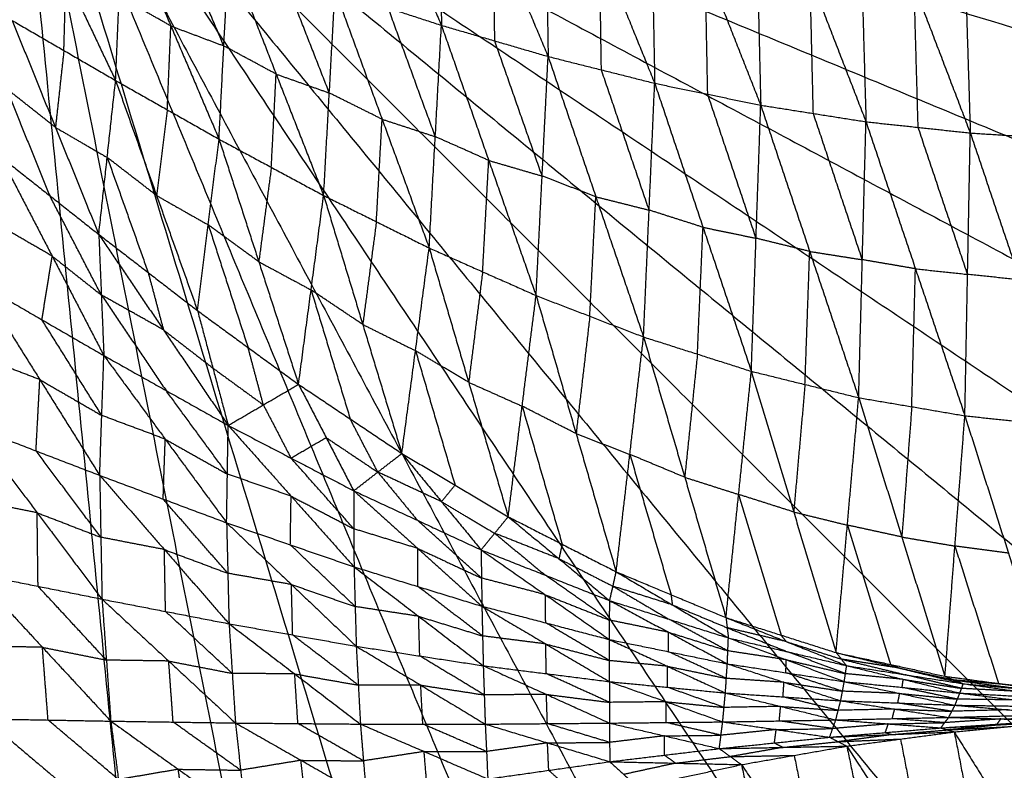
# Model space of a CAD drawing. Header units: millimetres. Extents: x -106 to 110, y -96 to 120.
# Tile 562 of 656: x 1.89 to 10.6, y 2.69 to 9.34. Entities that reach past the tile are written whole.
import ezdxf

# ---------------------------------------------------------------- set-up
doc = ezdxf.new("R2010")
doc.units = ezdxf.units.MM
doc.header["$MEASUREMENT"] = 0
doc.layers.add('Default', color=7, linetype='Continuous', true_color=0x000000)

msp = doc.modelspace()

# ---------------------------------------------------------------- linework, layer by layer
at = {"layer": 'Default'}
for points in [[(1.8192, 11.9553, 3.7219), (3.1255, -1.3079, 3.7354), (4.4318, -14.5712, 3.7488)], [(1.8192, 11.9553, 3.7219), (4.4192, -1.116, 3.7354), (7.0193, -14.1874, 3.7488)], [(1.8192, 11.9553, 3.7219), (5.6879, -0.7982, 3.7354), (9.5567, -13.5518, 3.7488)], [(1.8192, 11.9553, 3.7219), (6.9194, -0.3576, 3.7354), (12.0196, -12.6706, 3.7488)], [(1.8192, 11.9553, 3.7219), (8.1017, 0.2016, 3.7354), (14.3842, -11.5522, 3.7488)], [(1.8192, 11.9553, 3.7219), (9.2235, 0.874, 3.7354), (16.6278, -10.2074, 3.7488)], [(1.8192, 11.9553, 3.7219), (10.274, 1.6531, 3.7354), (18.7289, -8.6492, 3.7488)], [(1.8192, 11.9553, 3.7219), (11.2431, 2.5314, 3.7354), (20.667, -6.8925, 3.7488)], [(1.8192, 11.9553, 3.7219), (12.1214, 3.5005, 3.7354), (22.4237, -4.9543, 3.7488)], [(1.8192, 11.9553, 3.7219), (12.9005, 4.551, 3.7354), (23.9819, -2.8533, 3.7488)], [(1.8192, 11.9553, 3.7219), (13.5729, 5.6728, 3.7354), (25.3267, -0.6097, 3.7488)], [(1.8192, 11.9553, 3.7219), (14.1321, 6.8552, 3.7354), (26.4451, 1.755, 3.7488)], [(1.8192, 11.9553, 3.7219), (14.5727, 8.0866, 3.7354), (27.3263, 4.2178, 3.7488)], [(1.8192, 11.9553, 3.7219), (14.8905, 9.3553, 3.7354), (27.9619, 6.7552, 3.7488)], [(4.6607, 11.459, -2.2119), (5.1416, 10.3725, -2.1804), (5.6225, 9.286, -2.1489)], [(5.5982, 11.3091, -2.3937), (5.6103, 10.2976, -2.2713), (5.6225, 9.286, -2.1489)], [(5.5982, 11.3091, -2.3937), (6.0826, 10.1597, -2.3476), (6.5669, 9.0103, -2.3014)], [(6.5332, 11.1799, -2.5629), (6.5501, 10.0951, -2.4321), (6.5669, 9.0103, -2.3014)], [(6.5332, 11.1799, -2.5629), (7.0217, 9.9766, -2.5009), (7.5102, 8.7732, -2.439)], [(7.4655, 11.0733, -2.7152), (7.4879, 9.9233, -2.5771), (7.5102, 8.7732, -2.439)], [(7.4655, 11.0733, -2.7152), (7.9572, 9.8263, -2.6363), (8.4488, 8.5792, -2.5575)], [(8.3904, 10.9912, -2.8461), (8.4196, 9.7852, -2.7018), (8.4488, 8.5792, -2.5575)], [(8.3904, 10.9912, -2.8461), (8.8854, 9.7118, -2.7503), (9.3804, 8.4325, -2.6545)], [(9.3095, 10.9343, -2.9529), (9.3449, 9.6834, -2.8037), (9.3804, 8.4325, -2.6545)], [(9.3095, 10.9343, -2.9529), (9.8066, 9.6338, -2.8412), (10.3037, 8.3333, -2.7294)], [(10.2237, 10.9012, -3.0349), (10.2637, 9.6172, -2.8822), (10.3037, 8.3333, -2.7294)], [(10.2237, 10.9012, -3.0349), (10.72, 9.5878, -2.9094), (11.2162, 8.2745, -2.784)], [(1.8604, 10.6444, -1.4672), (2.2994, 9.7212, -1.256), (2.7384, 8.7981, -1.0447)], [(2.7384, 8.7981, -1.0447), (2.77, 9.5399, -1.3426), (2.8016, 10.2818, -1.6404)], [(2.8016, 10.2818, -1.6404), (3.2277, 9.2803, -1.3985), (3.6538, 8.2787, -1.1566)], [(6.0947, 9.1481, -2.2252), (6.0886, 9.6539, -2.2864), (6.0826, 10.1597, -2.3476)], [(3.6964, 9.1039, -1.4853), (3.4834, 9.6047, -1.6062), (3.2703, 10.1054, -1.7272)], [(7.0386, 8.8917, -2.3702), (7.0301, 9.4342, -2.4356), (7.0217, 9.9766, -2.5009)], [(3.6538, 8.2787, -1.1566), (3.6964, 9.1039, -1.4853), (3.739, 9.9291, -1.814)], [(3.739, 9.9291, -1.814), (4.1594, 8.8545, -1.5405), (4.5797, 7.78, -1.267)], [(4.6302, 8.687, -1.6261), (4.4201, 9.2243, -1.7628), (4.2099, 9.7616, -1.8996)], [(7.9795, 8.6762, -2.4982), (7.9683, 9.2513, -2.5673), (7.9572, 9.8263, -2.6363)], [(2.2805, 9.0637, -0.989), (2.2899, 9.3925, -1.1225), (2.2994, 9.7212, -1.256)], [(8.9146, 8.5059, -2.606), (8.9, 9.1088, -2.6781), (8.8854, 9.7118, -2.7503)], [(4.5797, 7.78, -1.267), (4.6302, 8.687, -1.6261), (4.6808, 9.5941, -1.9852)], [(4.6808, 9.5941, -1.9852), (5.0973, 8.4548, -1.679), (5.5138, 7.3156, -1.3728)], [(4.6808, 9.5941, -1.9852), (5.1516, 9.44, -2.0671), (5.6225, 9.286, -2.1489)], [(9.8421, 8.3829, -2.6919), (9.8243, 9.0083, -2.7665), (9.8066, 9.6338, -2.8412)], [(3.2277, 9.2803, -1.3985), (2.9988, 9.4101, -1.3705), (2.77, 9.5399, -1.3426)], [(5.5681, 8.3008, -1.7609), (5.3599, 8.8704, -1.914), (5.1516, 9.44, -2.0671)], [(1.8225, 9.3292, -0.9332), (2.2061, 8.3823, -0.4686), (2.5896, 7.4353, -0.004)], [(1.8225, 9.3292, -0.9332), (2.2805, 9.0637, -0.989), (2.7384, 8.7981, -1.0447)], [(3.1961, 8.5384, -1.1007), (3.2119, 8.9093, -1.2496), (3.2277, 9.2803, -1.3985)], [(3.2277, 9.2803, -1.3985), (3.462, 9.1921, -1.4419), (3.6964, 9.1039, -1.4853)], [(5.5138, 7.3156, -1.3728), (5.5681, 8.3008, -1.7609), (5.6225, 9.286, -2.1489)], [(5.6225, 9.286, -2.1489), (6.0414, 8.09, -1.8102), (6.4604, 6.8941, -1.4715)], [(5.6225, 9.286, -2.1489), (6.0947, 9.1481, -2.2252), (6.5669, 9.0103, -2.3014)], [(4.1594, 8.8545, -1.5405), (3.9279, 8.9792, -1.5129), (3.6964, 9.1039, -1.4853)], [(6.5137, 7.9522, -1.8865), (6.3042, 8.5502, -2.0558), (6.0947, 9.1481, -2.2252)], [(2.2805, 9.0637, -0.989), (2.2433, 8.723, -0.7288), (2.2061, 8.3823, -0.4686)], [(6.4604, 6.8941, -1.4715), (6.5137, 7.9522, -1.8865), (6.5669, 9.0103, -2.3014)], [(6.5669, 9.0103, -2.3014), (6.9891, 7.769, -1.9312), (7.4113, 6.5278, -1.5609)], [(6.5669, 9.0103, -2.3014), (7.0386, 8.8917, -2.3702), (7.5102, 8.7732, -2.439)], [(7.4608, 7.6505, -2), (7.2497, 8.2711, -2.1851), (7.0386, 8.8917, -2.3702)], [(4.1167, 8.0294, -1.2118), (4.1381, 8.442, -1.3762), (4.1594, 8.8545, -1.5405)], [(4.1594, 8.8545, -1.5405), (4.3948, 8.7708, -1.5833), (4.6302, 8.687, -1.6261)], [(1.7712, 8.7263, -0.4687), (1.963, 8.2528, -0.2364), (2.1548, 7.7793, -0.0041)], [(2.2061, 8.3823, -0.4686), (1.9886, 8.5543, -0.4687), (1.7712, 8.7263, -0.4687)], [(2.5896, 7.4353, -0.004), (2.664, 8.1167, -0.5244), (2.7384, 8.7981, -1.0447)], [(2.7384, 8.7981, -1.0447), (3.1011, 7.7794, -0.5243), (3.4638, 6.7606, -0.0038)], [(2.7384, 8.7981, -1.0447), (3.1961, 8.5384, -1.1007), (3.6538, 8.2787, -1.1566)], [(7.4113, 6.5278, -1.5609), (7.4608, 7.6505, -2), (7.5102, 8.7732, -2.439)], [(7.5102, 8.7732, -2.439), (7.9379, 7.4984, -2.0387), (8.3656, 6.2237, -1.6384)], [(7.5102, 8.7732, -2.439), (7.9795, 8.6762, -2.4982), (8.4488, 8.5792, -2.5575)], [(5.0973, 8.4548, -1.679), (4.8638, 8.5709, -1.6525), (4.6302, 8.687, -1.6261)], [(8.4072, 7.4014, -2.0979), (8.1933, 8.0388, -2.2981), (7.9795, 8.6762, -2.4982)], [(8.3656, 6.2237, -1.6384), (8.4072, 7.4014, -2.0979), (8.4488, 8.5792, -2.5575)], [(8.4488, 8.5792, -2.5575), (8.8822, 7.2848, -2.1299), (9.3157, 5.9903, -1.7023)], [(8.4488, 8.5792, -2.5575), (8.9146, 8.5059, -2.606), (9.3804, 8.4325, -2.6545)], [(3.1961, 8.5384, -1.1007), (3.1486, 8.1589, -0.8125), (3.1011, 7.7794, -0.5243)], [(5.0467, 7.5478, -1.3199), (5.072, 8.0013, -1.4994), (5.0973, 8.4548, -1.679)], [(5.0973, 8.4548, -1.679), (5.3327, 8.3778, -1.7199), (5.5681, 8.3008, -1.7609)], [(9.348, 7.2114, -2.1784), (9.1313, 7.8586, -2.3922), (8.9146, 8.5059, -2.606)], [(2.2061, 8.3823, -0.4686), (2.435, 8.2495, -0.4965), (2.664, 8.1167, -0.5244)], [(9.3157, 5.9903, -1.7023), (9.348, 7.2114, -2.1784), (9.3804, 8.4325, -2.6545)], [(9.3804, 8.4325, -2.6545), (9.8181, 7.1313, -2.2034), (10.2557, 5.8301, -1.7523)], [(9.3804, 8.4325, -2.6545), (9.8421, 8.3829, -2.6919), (10.3037, 8.3333, -2.7294)], [(10.2797, 7.0817, -2.2409), (10.0609, 7.7323, -2.4664), (9.8421, 8.3829, -2.6919)], [(6.0414, 8.09, -1.8102), (5.8048, 8.1954, -1.7855), (5.5681, 8.3008, -1.7609)], [(10.2557, 5.8301, -1.7523), (10.2797, 7.0817, -2.2409), (10.3037, 8.3333, -2.7294)], [(10.3037, 8.3333, -2.7294), (10.7425, 7.0323, -2.2595), (11.1812, 5.7314, -1.7895)], [(10.3037, 8.3333, -2.7294), (10.76, 8.3039, -2.7567), (11.2162, 8.2745, -2.784)], [(3.4638, 6.7606, -0.0038), (3.5588, 7.5197, -0.5802), (3.6538, 8.2787, -1.1566)], [(3.6538, 8.2787, -1.1566), (4.0057, 7.1934, -0.58), (4.3576, 6.1081, -0.0034)], [(3.6538, 8.2787, -1.1566), (4.1167, 8.0294, -1.2118), (4.5797, 7.78, -1.267)], [(1.7199, 8.1233, -0.0042), (2.1548, 7.7793, -0.0041), (2.5896, 7.4353, -0.004)], [(1.7199, 8.1233, -0.0042), (2.1772, 7.2431, -0.4128), (2.6344, 6.3629, -0.8214)], [(2.664, 8.1167, -0.5244), (2.8454, 7.6074, -0.2641), (3.0267, 7.098, -0.0039)], [(3.1011, 7.7794, -0.5243), (2.8826, 7.9481, -0.5243), (2.664, 8.1167, -0.5244)], [(4.1167, 8.0294, -1.2118), (4.0612, 7.6114, -0.8959), (4.0057, 7.1934, -0.58)], [(5.9871, 7.1049, -1.4222), (6.0142, 7.5974, -1.6162), (6.0414, 8.09, -1.8102)], [(6.0414, 8.09, -1.8102), (6.2775, 8.0211, -1.8484), (6.5137, 7.9522, -1.8865)], [(6.9891, 7.769, -1.9312), (6.7514, 7.8606, -1.9088), (6.5137, 7.9522, -1.8865)], [(2.612, 6.8991, -0.4127), (2.3834, 7.3392, -0.2084), (2.1548, 7.7793, -0.0041)], [(3.1011, 7.7794, -0.5243), (3.3299, 7.6495, -0.5522), (3.5588, 7.5197, -0.5802)], [(4.3576, 6.1081, -0.0034), (4.4687, 6.9441, -0.6352), (4.5797, 7.78, -1.267)], [(4.5797, 7.78, -1.267), (4.926, 6.6381, -0.635), (5.2722, 5.4963, -0.0031)], [(4.5797, 7.78, -1.267), (5.0467, 7.5478, -1.3199), (5.5138, 7.3156, -1.3728)], [(6.9358, 6.7109, -1.5162), (6.9625, 7.24, -1.7237), (6.9891, 7.769, -1.9312)], [(6.9891, 7.769, -1.9312), (7.2249, 7.7098, -1.9656), (7.4608, 7.6505, -2)], [(7.9379, 7.4984, -2.0387), (7.6993, 7.5745, -2.0193), (7.4608, 7.6505, -2)], [(2.1772, 7.2431, -0.4128), (1.903, 7.4017, -0.4472), (1.6289, 7.5602, -0.4816)], [(3.5588, 7.5197, -0.5802), (3.7347, 6.977, -0.2919), (3.9107, 6.4344, -0.0036)], [(4.0057, 7.1934, -0.58), (3.7822, 7.3566, -0.5801), (3.5588, 7.5197, -0.5802)], [(5.0467, 7.5478, -1.3199), (4.9863, 7.093, -0.9775), (4.926, 6.6381, -0.635)], [(7.8884, 6.3757, -1.5996), (7.9132, 6.9371, -1.8192), (7.9379, 7.4984, -2.0387)], [(7.9379, 7.4984, -2.0387), (8.1725, 7.4499, -2.0683), (8.4072, 7.4014, -2.0979)], [(2.5896, 7.4353, -0.004), (2.612, 6.8991, -0.4127), (2.6344, 6.3629, -0.8214)], [(2.5896, 7.4353, -0.004), (3.0267, 7.098, -0.0039), (3.4638, 6.7606, -0.0038)], [(2.5896, 7.4353, -0.004), (3.1622, 6.5901, -0.3435), (3.7349, 5.7448, -0.683)], [(8.8822, 7.2848, -2.1299), (8.6447, 7.3431, -2.1139), (8.4072, 7.4014, -2.0979)], [(2.0862, 6.68, -0.8903), (2.1317, 6.9616, -0.6515), (2.1772, 7.2431, -0.4128)], [(2.1772, 7.2431, -0.4128), (2.3946, 7.0711, -0.4128), (2.612, 6.8991, -0.4127)], [(5.2722, 5.4963, -0.0031), (5.393, 6.406, -0.6879), (5.5138, 7.3156, -1.3728)], [(5.5138, 7.3156, -1.3728), (5.8637, 6.1261, -0.6877), (6.2135, 4.9365, -0.0026)], [(5.5138, 7.3156, -1.3728), (5.9871, 7.1049, -1.4222), (6.4604, 6.8941, -1.4715)], [(8.8406, 6.107, -1.6703), (8.8614, 6.6959, -1.9001), (8.8822, 7.2848, -2.1299)], [(8.8822, 7.2848, -2.1299), (9.1151, 7.2481, -2.1541), (9.348, 7.2114, -2.1784)], [(4.0057, 7.1934, -0.58), (4.2372, 7.0688, -0.6076), (4.4687, 6.9441, -0.6352)], [(9.8181, 7.1313, -2.2034), (9.583, 7.1713, -2.1909), (9.348, 7.2114, -2.1784)], [(3.0267, 7.098, -0.0039), (3.0945, 6.844, -0.1737), (3.1622, 6.5901, -0.3435)], [(5.9871, 7.1049, -1.4222), (5.9254, 6.6155, -1.0549), (5.8637, 6.1261, -0.6877)], [(9.7857, 5.9102, -1.7273), (9.8019, 6.5208, -1.9654), (9.8181, 7.1313, -2.2034)], [(9.8181, 7.1313, -2.2034), (10.0489, 7.1065, -2.2221), (10.2797, 7.0817, -2.2409)], [(10.7425, 7.0323, -2.2595), (10.5111, 7.057, -2.2502), (10.2797, 7.0817, -2.2409)], [(1.5379, 6.9972, -0.9591), (2.0677, 6.1498, -1.1225), (2.5975, 5.3025, -1.2858)], [(1.5379, 6.9972, -0.9591), (2.0862, 6.68, -0.8903), (2.6344, 6.3629, -0.8214)], [(2.612, 6.8991, -0.4127), (2.8983, 6.4765, -0.5825), (3.1847, 6.0538, -0.7522)], [(3.1622, 6.5901, -0.3435), (2.8871, 6.7446, -0.3781), (2.612, 6.8991, -0.4127)], [(4.4687, 6.9441, -0.6352), (4.6418, 6.3731, -0.3192), (4.8149, 5.8022, -0.0033)], [(4.926, 6.6381, -0.635), (4.6973, 6.7911, -0.6351), (4.4687, 6.9441, -0.6352)], [(6.2135, 4.9365, -0.0026), (6.3369, 5.9153, -0.7371), (6.4604, 6.8941, -1.4715)], [(6.4604, 6.8941, -1.4715), (6.8147, 5.6716, -0.7368), (7.169, 4.4491, -0.0021)], [(6.4604, 6.8941, -1.4715), (6.9358, 6.7109, -1.5162), (7.4113, 6.5278, -1.5609)], [(3.4638, 6.7606, -0.0038), (3.5993, 6.2527, -0.3434), (3.7349, 5.7448, -0.683)], [(3.4638, 6.7606, -0.0038), (3.9107, 6.4344, -0.0036), (4.3576, 6.1081, -0.0034)], [(6.9358, 6.7109, -1.5162), (6.8753, 6.1912, -1.1265), (6.8147, 5.6716, -0.7368)], [(2.616, 5.8327, -1.0536), (2.3511, 6.2564, -0.972), (2.0862, 6.68, -0.8903)], [(4.926, 6.6381, -0.635), (5.1595, 6.5221, -0.6615), (5.393, 6.406, -0.6879)], [(3.1622, 6.5901, -0.3435), (3.3808, 6.4214, -0.3435), (3.5993, 6.2527, -0.3434)], [(7.169, 4.4491, -0.0021), (7.2901, 5.4884, -0.7815), (7.4113, 6.5278, -1.5609)], [(7.4113, 6.5278, -1.5609), (7.7761, 5.2856, -0.7812), (8.1409, 4.0434, -0.0016)], [(7.4113, 6.5278, -1.5609), (7.8884, 6.3757, -1.5996), (8.3656, 6.2237, -1.6384)], [(2.0677, 6.1498, -1.1225), (1.7858, 6.2582, -1.1758), (1.5039, 6.3666, -1.2291)], [(2.5975, 5.3025, -1.2858), (2.616, 5.8327, -1.0536), (2.6344, 6.3629, -0.8214)], [(2.6344, 6.3629, -0.8214), (3.1777, 5.6227, -0.9461), (3.721, 4.8825, -1.0709)], [(2.6344, 6.3629, -0.8214), (3.1847, 6.0538, -0.7522), (3.7349, 5.7448, -0.683)], [(4.0463, 5.9265, -0.3432), (3.9785, 6.1804, -0.1734), (3.9107, 6.4344, -0.0036)], [(5.393, 6.406, -0.6879), (5.5679, 5.8112, -0.3454), (5.7429, 5.2164, -0.0028)], [(5.8637, 6.1261, -0.6877), (5.6283, 6.266, -0.6878), (5.393, 6.406, -0.6879)], [(7.8884, 6.3757, -1.5996), (7.8323, 5.8307, -1.1904), (7.7761, 5.2856, -0.7812)], [(3.5993, 6.2527, -0.3434), (3.8228, 6.0896, -0.3433), (4.0463, 5.9265, -0.3432)], [(8.1409, 4.0434, -0.0016), (8.2532, 5.1335, -0.82), (8.3656, 6.2237, -1.6384)], [(8.3656, 6.2237, -1.6384), (8.7405, 4.9785, -0.8197), (9.1154, 3.7334, -0.001)], [(8.3656, 6.2237, -1.6384), (8.8406, 6.107, -1.6703), (9.3157, 5.9903, -1.7023)], [(2.0337, 5.5193, -1.3925), (2.0507, 5.8346, -1.2575), (2.0677, 6.1498, -1.1225)], [(2.0677, 6.1498, -1.1225), (2.3418, 5.9913, -1.0881), (2.616, 5.8327, -1.0536)], [(3.7349, 5.7448, -0.683), (4.0463, 5.9265, -0.3432), (4.3576, 6.1081, -0.0034)], [(4.3576, 6.1081, -0.0034), (4.6018, 5.6372, -0.2755), (4.8459, 5.1662, -0.5475)], [(4.3576, 6.1081, -0.0034), (4.8149, 5.8022, -0.0033), (5.2722, 5.4963, -0.0031)], [(5.8637, 6.1261, -0.6877), (6.1003, 6.0207, -0.7124), (6.3369, 5.9153, -0.7371)], [(8.8406, 6.107, -1.6703), (8.7906, 5.5427, -1.245), (8.7405, 4.9785, -0.8197)], [(3.7279, 5.3136, -0.8769), (3.4563, 5.6837, -0.8146), (3.1847, 6.0538, -0.7522)], [(4.0463, 5.9265, -0.3432), (4.1683, 5.691, -0.4793), (4.2904, 5.4555, -0.6153)], [(9.1154, 3.7334, -0.001), (9.2156, 4.8618, -0.8516), (9.3157, 5.9903, -1.7023)], [(9.3157, 5.9903, -1.7023), (9.6977, 4.757, -0.8514), (10.0798, 3.5238, -0.0004)], [(9.3157, 5.9903, -1.7023), (9.7857, 5.9102, -1.7273), (10.2557, 5.8301, -1.7523)], [(6.3369, 5.9153, -0.7371), (6.5141, 5.3041, -0.3697), (6.6912, 4.6928, -0.0024)], [(6.8147, 5.6716, -0.7368), (6.5758, 5.7934, -0.7369), (6.3369, 5.9153, -0.7371)], [(9.7857, 5.9102, -1.7273), (9.7417, 5.3336, -1.2893), (9.6977, 4.757, -0.8514)], [(3.1777, 5.6227, -0.9461), (2.8968, 5.7277, -0.9999), (2.616, 5.8327, -1.0536)], [(5.0591, 5.3312, -0.2753), (4.937, 5.5667, -0.1393), (4.8149, 5.8022, -0.0033)], [(10.0798, 3.5238, -0.0004), (10.1677, 4.677, -0.8764), (10.2557, 5.8301, -1.7523)], [(10.2557, 5.8301, -1.7523), (10.6415, 4.6135, -0.8761), (11.0272, 3.3968, 0.0002)], [(10.2557, 5.8301, -1.7523), (10.7185, 5.7808, -1.7709), (11.1812, 5.7314, -1.7895)], [(1.4698, 5.7361, -1.4991), (2.0337, 5.5193, -1.3925), (2.5975, 5.3025, -1.2858)], [(1.4698, 5.7361, -1.4991), (2.044, 4.9715, -1.4527), (2.6181, 4.2069, -1.4064)], [(3.721, 4.8825, -1.0709), (3.7279, 5.3136, -0.8769), (3.7349, 5.7448, -0.683)], [(3.7349, 5.7448, -0.683), (4.2904, 5.4555, -0.6153), (4.8459, 5.1662, -0.5475)], [(3.7349, 5.7448, -0.683), (4.2918, 5.1186, -0.7715), (4.8488, 4.4924, -0.86)], [(6.8147, 5.6716, -0.7368), (7.0524, 5.58, -0.7592), (7.2901, 5.4884, -0.7815)], [(3.1592, 5.0925, -1.1783), (3.1685, 5.3576, -1.0622), (3.1777, 5.6227, -0.9461)], [(3.1777, 5.6227, -0.9461), (3.4528, 5.4682, -0.9115), (3.7279, 5.3136, -0.8769)], [(4.2904, 5.4555, -0.6153), (4.4461, 5.5463, -0.4454), (4.6018, 5.6372, -0.2755)], [(4.6018, 5.6372, -0.2755), (4.8304, 5.4842, -0.2754), (5.0591, 5.3312, -0.2753)], [(2.6078, 4.7547, -1.3461), (2.3207, 5.137, -1.3693), (2.0337, 5.5193, -1.3925)], [(4.8459, 5.1662, -0.5475), (5.0591, 5.3312, -0.2753), (5.2722, 5.4963, -0.0031)], [(5.2722, 5.4963, -0.0031), (5.623, 5.0696, -0.2118), (5.9737, 4.6429, -0.4206)], [(5.2722, 5.4963, -0.0031), (5.7429, 5.2164, -0.0028), (6.2135, 4.9365, -0.0026)], [(4.8473, 4.8293, -0.7038), (4.5689, 5.1424, -0.6595), (4.2904, 5.4555, -0.6153)], [(7.2901, 5.4884, -0.7815), (7.4725, 4.8674, -0.3917), (7.6549, 4.2463, -0.0018)], [(7.7761, 5.2856, -0.7812), (7.5331, 5.387, -0.7814), (7.2901, 5.4884, -0.7815)], [(5.0591, 5.3312, -0.2753), (5.2345, 5.1179, -0.3797), (5.4098, 4.9045, -0.4841)], [(5.623, 5.0696, -0.2118), (5.341, 5.2004, -0.2436), (5.0591, 5.3312, -0.2753)], [(2.5975, 5.3025, -1.2858), (2.6078, 4.7547, -1.3461), (2.6181, 4.2069, -1.4064)], [(2.5975, 5.3025, -1.2858), (3.1592, 5.0925, -1.1783), (3.721, 4.8825, -1.0709)], [(2.5975, 5.3025, -1.2858), (3.17, 4.6457, -1.228), (3.7425, 3.989, -1.1702)], [(4.2918, 5.1186, -0.7715), (4.0099, 5.2161, -0.8242), (3.7279, 5.3136, -0.8769)], [(7.7761, 5.2856, -0.7812), (8.0147, 5.2096, -0.8006), (8.2532, 5.1335, -0.82)], [(4.8459, 5.1662, -0.5475), (4.8473, 4.8293, -0.7038), (4.8488, 4.4924, -0.86)], [(4.8459, 5.1662, -0.5475), (5.4098, 4.9045, -0.4841), (5.9737, 4.6429, -0.4206)], [(4.8459, 5.1662, -0.5475), (5.4133, 4.6553, -0.6049), (5.9806, 4.1443, -0.6622)], [(5.7429, 5.2164, -0.0028), (5.6829, 5.143, -0.1073), (5.623, 5.0696, -0.2118)], [(2.044, 4.9715, -1.4527), (1.7609, 5.0283, -1.5112), (1.4778, 5.0852, -1.5697)], [(3.7318, 4.4357, -1.1205), (3.4455, 4.7641, -1.1494), (3.1592, 5.0925, -1.1783)], [(4.2849, 4.6875, -0.9654), (4.2884, 4.903, -0.8685), (4.2918, 5.1186, -0.7715)], [(4.2918, 5.1186, -0.7715), (4.5696, 4.974, -0.7377), (4.8473, 4.8293, -0.7038)], [(5.623, 5.0696, -0.2118), (5.8583, 4.9296, -0.2117), (6.0936, 4.7897, -0.2116)], [(8.2532, 5.1335, -0.82), (8.4407, 4.511, -0.4106), (8.6282, 3.8884, -0.0013)], [(8.7405, 4.9785, -0.8197), (8.4969, 5.056, -0.8198), (8.2532, 5.1335, -0.82)], [(2.0519, 4.3206, -1.5234), (2.0479, 4.646, -1.4881), (2.044, 4.9715, -1.4527)], [(2.044, 4.9715, -1.4527), (2.3259, 4.8631, -1.3994), (2.6078, 4.7547, -1.3461)], [(8.7405, 4.9785, -0.8197), (8.978, 4.9202, -0.8357), (9.2156, 4.8618, -0.8516)], [(3.721, 4.8825, -1.0709), (3.7318, 4.4357, -1.1205), (3.7425, 3.989, -1.1702)], [(3.721, 4.8825, -1.0709), (4.2849, 4.6875, -0.9654), (4.8488, 4.4924, -0.86)], [(3.721, 4.8825, -1.0709), (4.2948, 4.3362, -1.0046), (4.8686, 3.79, -0.9383)], [(5.9772, 4.3936, -0.5414), (5.6935, 4.6491, -0.5127), (5.4098, 4.9045, -0.4841)], [(5.9737, 4.6429, -0.4206), (6.0936, 4.7897, -0.2116), (6.2135, 4.9365, -0.0026)], [(6.2135, 4.9365, -0.0026), (6.6628, 4.5649, -0.155), (7.1121, 4.1932, -0.3074)], [(6.2135, 4.9365, -0.0026), (6.6912, 4.6928, -0.0024), (7.169, 4.4491, -0.0021)], [(5.4133, 4.6553, -0.6049), (5.1303, 4.7423, -0.6543), (4.8473, 4.8293, -0.7038)], [(9.2156, 4.8618, -0.8516), (9.4066, 4.2452, -0.4262), (9.5976, 3.6286, -0.0007)], [(9.6977, 4.757, -0.8514), (9.4566, 4.8094, -0.8515), (9.2156, 4.8618, -0.8516)], [(3.17, 4.6457, -1.228), (2.8889, 4.7002, -1.2871), (2.6078, 4.7547, -1.3461)], [(6.0936, 4.7897, -0.2116), (6.3183, 4.6039, -0.2878), (6.5429, 4.418, -0.364)], [(6.6628, 4.5649, -0.155), (6.3782, 4.6773, -0.1833), (6.0936, 4.7897, -0.2116)], [(9.6977, 4.757, -0.8514), (9.9327, 4.717, -0.8639), (10.1677, 4.677, -0.8764)], [(3.1803, 4.0979, -1.2883), (3.1752, 4.3718, -1.2581), (3.17, 4.6457, -1.228)], [(3.17, 4.6457, -1.228), (3.4509, 4.5407, -1.1743), (3.7318, 4.4357, -1.1205)], [(4.8587, 4.1412, -0.8992), (4.5718, 4.4143, -0.9323), (4.2849, 4.6875, -0.9654)], [(5.4147, 4.3184, -0.7611), (5.414, 4.4868, -0.683), (5.4133, 4.6553, -0.6049)], [(5.4133, 4.6553, -0.6049), (5.6952, 4.5244, -0.5732), (5.9772, 4.3936, -0.5414)], [(5.9737, 4.6429, -0.4206), (5.9772, 4.3936, -0.5414), (5.9806, 4.1443, -0.6622)], [(5.9737, 4.6429, -0.4206), (6.542, 4.246, -0.4531), (7.1103, 3.8492, -0.4856)], [(5.9737, 4.6429, -0.4206), (6.5429, 4.418, -0.364), (7.1121, 4.1932, -0.3074)], [(6.6912, 4.6928, -0.0024), (6.677, 4.6288, -0.0787), (6.6628, 4.5649, -0.155)], [(10.1677, 4.677, -0.8764), (10.3606, 4.0686, -0.4383), (10.5535, 3.4603, -0.0001)], [(10.6415, 4.6135, -0.8761), (10.4046, 4.6452, -0.8762), (10.1677, 4.677, -0.8764)], [(6.6628, 4.5649, -0.155), (6.9017, 4.443, -0.1549), (7.1406, 4.3211, -0.1547)], [(4.8488, 4.4924, -0.86), (4.8587, 4.1412, -0.8992), (4.8686, 3.79, -0.9383)], [(4.8488, 4.4924, -0.86), (5.4147, 4.3184, -0.7611), (5.9806, 4.1443, -0.6622)], [(4.8488, 4.4924, -0.86), (5.4207, 4.055, -0.7903), (5.9927, 3.6176, -0.7206)], [(7.1121, 4.1932, -0.3074), (7.1406, 4.3211, -0.1547), (7.169, 4.4491, -0.0021)], [(7.169, 4.4491, -0.0021), (7.6549, 4.2463, -0.0018), (8.1409, 4.0434, -0.0016)], [(7.169, 4.4491, -0.0021), (7.6658, 4.1564, -0.1103), (8.1626, 3.8637, -0.2185)], [(1.4857, 4.4342, -1.6403), (2.0519, 4.3206, -1.5234), (2.6181, 4.2069, -1.4064)], [(1.4857, 4.4342, -1.6403), (2.0908, 3.7807, -1.4493), (2.6959, 3.1271, -1.2583)], [(4.2948, 4.3362, -1.0046), (4.0133, 4.386, -1.0625), (3.7318, 4.4357, -1.1205)], [(6.542, 4.246, -0.4531), (6.2596, 4.3198, -0.4973), (5.9772, 4.3936, -0.5414)], [(7.1112, 4.0212, -0.3965), (6.8271, 4.2196, -0.3802), (6.5429, 4.418, -0.364)], [(2.657, 3.667, -1.3324), (2.3545, 3.9938, -1.4279), (2.0519, 4.3206, -1.5234)], [(4.3056, 3.8895, -1.0542), (4.3002, 4.1128, -1.0294), (4.2948, 4.3362, -1.0046)], [(4.2948, 4.3362, -1.0046), (4.5768, 4.2387, -0.9519), (4.8587, 4.1412, -0.8992)], [(5.9867, 3.881, -0.6914), (5.7007, 4.0997, -0.7263), (5.4147, 4.3184, -0.7611)], [(7.1406, 4.3211, -0.1547), (7.389, 4.1748, -0.2088), (7.6374, 4.0284, -0.2629)], [(7.6658, 4.1564, -0.1103), (7.4032, 4.2388, -0.1325), (7.1406, 4.3211, -0.1547)], [(2.6181, 4.2069, -1.4064), (2.657, 3.667, -1.3324), (2.6959, 3.1271, -1.2583)], [(2.6181, 4.2069, -1.4064), (3.1803, 4.0979, -1.2883), (3.7425, 3.989, -1.1702)], [(2.6181, 4.2069, -1.4064), (3.2086, 3.6588, -1.2265), (3.7991, 3.1106, -1.0466)], [(6.5454, 3.9968, -0.5739), (6.5437, 4.1214, -0.5135), (6.542, 4.246, -0.4531)], [(6.542, 4.246, -0.4531), (6.8266, 4.1336, -0.4248), (7.1112, 4.0212, -0.3965)], [(7.1103, 3.8492, -0.4856), (7.1112, 4.0212, -0.3965), (7.1121, 4.1932, -0.3074)], [(7.1121, 4.1932, -0.3074), (7.6325, 3.9138, -0.3271), (8.153, 3.6345, -0.3468)], [(7.1121, 4.1932, -0.3074), (7.6374, 4.0284, -0.2629), (8.1626, 3.8637, -0.2185)], [(7.6549, 4.2463, -0.0018), (7.6604, 4.2013, -0.0561), (7.6658, 4.1564, -0.1103)], [(3.7708, 3.5498, -1.1084), (3.4756, 3.8239, -1.1983), (3.1803, 4.0979, -1.2883)], [(5.4207, 4.055, -0.7903), (5.1397, 4.0981, -0.8448), (4.8587, 4.1412, -0.8992)], [(5.9806, 4.1443, -0.6622), (5.9867, 3.881, -0.6914), (5.9927, 3.6176, -0.7206)], [(5.9806, 4.1443, -0.6622), (6.5451, 3.8105, -0.5943), (7.1097, 3.4767, -0.5263)], [(5.9806, 4.1443, -0.6622), (6.5454, 3.9968, -0.5739), (7.1103, 3.8492, -0.4856)], [(7.6658, 4.1564, -0.1103), (7.9088, 4.055, -0.1102), (8.1518, 3.9536, -0.11)], [(5.4307, 3.7038, -0.8295), (5.4257, 3.8794, -0.8099), (5.4207, 4.055, -0.7903)], [(5.4207, 4.055, -0.7903), (5.7037, 3.968, -0.7409), (5.9867, 3.881, -0.6914)], [(7.6325, 3.9138, -0.3271), (7.3719, 3.9675, -0.3618), (7.1112, 4.0212, -0.3965)], [(8.1578, 3.7491, -0.2827), (7.8976, 3.8888, -0.2728), (7.6374, 4.0284, -0.2629)], [(8.1409, 4.0434, -0.0016), (8.1518, 3.9536, -0.11), (8.1626, 3.8637, -0.2185)], [(8.1409, 4.0434, -0.0016), (8.6282, 3.8884, -0.0013), (9.1154, 3.7334, -0.001)], [(8.1409, 4.0434, -0.0016), (8.675, 3.8307, -0.0744), (9.2091, 3.618, -0.1472)], [(3.7425, 3.989, -1.1702), (3.7708, 3.5498, -1.1084), (3.7991, 3.1106, -1.0466)], [(3.7425, 3.989, -1.1702), (4.3056, 3.8895, -1.0542), (4.8686, 3.79, -0.9383)], [(3.7425, 3.989, -1.1702), (4.324, 3.5449, -1.0045), (4.9054, 3.1008, -0.8389)], [(7.11, 3.6629, -0.506), (6.8277, 3.8298, -0.5399), (6.5454, 3.9968, -0.5739)], [(8.1518, 3.9536, -0.11), (8.4188, 3.8472, -0.1464), (8.6859, 3.7409, -0.1829)], [(8.675, 3.8307, -0.0744), (8.4134, 3.8922, -0.0922), (8.1518, 3.9536, -0.11)], [(4.887, 3.4454, -0.8886), (4.5963, 3.6674, -0.9714), (4.3056, 3.8895, -1.0542)], [(6.5451, 3.8105, -0.5943), (6.2659, 3.8457, -0.6429), (5.9867, 3.881, -0.6914)], [(7.1097, 3.4767, -0.5263), (7.11, 3.6629, -0.506), (7.1103, 3.8492, -0.4856)], [(7.1103, 3.8492, -0.4856), (7.6232, 3.6128, -0.4296), (8.1362, 3.3764, -0.3735)], [(7.1103, 3.8492, -0.4856), (7.6316, 3.7418, -0.4162), (8.153, 3.6345, -0.3468)], [(7.6316, 3.7418, -0.4162), (7.6321, 3.8278, -0.3717), (7.6325, 3.9138, -0.3271)], [(7.6325, 3.9138, -0.3271), (7.8952, 3.8314, -0.3049), (8.1578, 3.7491, -0.2827)], [(8.153, 3.6345, -0.3468), (8.1578, 3.7491, -0.2827), (8.1626, 3.8637, -0.2185)], [(8.1626, 3.8637, -0.2185), (8.6755, 3.6701, -0.227), (9.1884, 3.4765, -0.2356)], [(8.1626, 3.8637, -0.2185), (8.6859, 3.7409, -0.1829), (9.2091, 3.618, -0.1472)], [(8.6282, 3.8884, -0.0013), (8.6516, 3.8596, -0.0378), (8.675, 3.8307, -0.0744)], [(2.0908, 3.7807, -1.4493), (1.8131, 3.7856, -1.5018), (1.5353, 3.7906, -1.5543)], [(2.1405, 3.137, -1.3633), (2.1156, 3.4589, -1.4063), (2.0908, 3.7807, -1.4493)], [(2.0908, 3.7807, -1.4493), (2.3739, 3.7238, -1.3908), (2.657, 3.667, -1.3324)], [(4.8686, 3.79, -0.9383), (4.887, 3.4454, -0.8886), (4.9054, 3.1008, -0.8389)], [(4.8686, 3.79, -0.9383), (5.4307, 3.7038, -0.8295), (5.9927, 3.6176, -0.7206)], [(4.8686, 3.79, -0.9383), (5.4394, 3.4453, -0.7912), (6.0102, 3.1006, -0.644)], [(6.5512, 3.5472, -0.6235), (6.5482, 3.6788, -0.6089), (6.5451, 3.8105, -0.5943)], [(6.5451, 3.8105, -0.5943), (6.8276, 3.7367, -0.5501), (7.11, 3.6629, -0.506)], [(8.6755, 3.6701, -0.227), (8.4167, 3.7096, -0.2549), (8.1578, 3.7491, -0.2827)], [(8.675, 3.8307, -0.0744), (8.9186, 3.7532, -0.0743), (9.1623, 3.6757, -0.0741)], [(3.2086, 3.6588, -1.2265), (2.9328, 3.6629, -1.2794), (2.657, 3.667, -1.3324)], [(6.0015, 3.3591, -0.6823), (5.7161, 3.5314, -0.7559), (5.4307, 3.7038, -0.8295)], [(7.6232, 3.6128, -0.4296), (7.3666, 3.6379, -0.4678), (7.11, 3.6629, -0.506)], [(8.1446, 3.5054, -0.3602), (7.8881, 3.6236, -0.3882), (7.6316, 3.7418, -0.4162)], [(8.6707, 3.5555, -0.2912), (8.6731, 3.6128, -0.2591), (8.6755, 3.6701, -0.227)], [(8.6755, 3.6701, -0.227), (8.9371, 3.6087, -0.2092), (9.1987, 3.5472, -0.1914)], [(9.1987, 3.5472, -0.1914), (8.9423, 3.6441, -0.1871), (8.6859, 3.7409, -0.1829)], [(9.1154, 3.7334, -0.001), (9.1623, 3.6757, -0.0741), (9.2091, 3.618, -0.1472)], [(9.1154, 3.7334, -0.001), (9.5976, 3.6286, -0.0007), (10.0798, 3.5238, -0.0004)], [(9.1154, 3.7334, -0.001), (9.6787, 3.5958, -0.0476), (10.2419, 3.4582, -0.0942)], [(9.1623, 3.6757, -0.0741), (9.4439, 3.6069, -0.0974), (9.7255, 3.5381, -0.1207)], [(9.6787, 3.5958, -0.0476), (9.4205, 3.6357, -0.0609), (9.1623, 3.6757, -0.0741)], [(3.2475, 3.1189, -1.1525), (3.2281, 3.3888, -1.1895), (3.2086, 3.6588, -1.2265)], [(3.2086, 3.6588, -1.2265), (3.4897, 3.6043, -1.1675), (3.7708, 3.5498, -1.1084)], [(5.9927, 3.6176, -0.7206), (6.0015, 3.3591, -0.6823), (6.0102, 3.1006, -0.644)], [(5.9927, 3.6176, -0.7206), (6.5512, 3.5472, -0.6235), (7.1097, 3.4767, -0.5263)], [(5.9927, 3.6176, -0.7206), (6.5516, 3.3636, -0.5954), (7.1104, 3.1097, -0.4701)], [(7.623, 3.4266, -0.4499), (7.6231, 3.5197, -0.4397), (7.6232, 3.6128, -0.4296)], [(7.6232, 3.6128, -0.4296), (7.8839, 3.5591, -0.3949), (8.1446, 3.5054, -0.3602)], [(8.1362, 3.3764, -0.3735), (8.1446, 3.5054, -0.3602), (8.153, 3.6345, -0.3468)], [(8.153, 3.6345, -0.3468), (8.6546, 3.4708, -0.2991), (9.1563, 3.3072, -0.2513)], [(8.153, 3.6345, -0.3468), (8.6707, 3.5555, -0.2912), (9.1884, 3.4765, -0.2356)], [(9.1884, 3.4765, -0.2356), (9.1987, 3.5472, -0.1914), (9.2091, 3.618, -0.1472)], [(9.2091, 3.618, -0.1472), (9.7103, 3.4967, -0.1501), (10.2115, 3.3755, -0.1529)], [(9.2091, 3.618, -0.1472), (9.7255, 3.5381, -0.1207), (10.2419, 3.4582, -0.0942)], [(9.5976, 3.6286, -0.0007), (9.6381, 3.6122, -0.0241), (9.6787, 3.5958, -0.0476)], [(9.6787, 3.5958, -0.0476), (9.9198, 3.5434, -0.0474), (10.1608, 3.491, -0.0473)], [(4.324, 3.5449, -1.0045), (4.0474, 3.5473, -1.0565), (3.7708, 3.5498, -1.1084)], [(4.3523, 3.1057, -0.9428), (4.3381, 3.3253, -0.9737), (4.324, 3.5449, -1.0045)], [(4.324, 3.5449, -1.0045), (4.6055, 3.4951, -0.9466), (4.887, 3.4454, -0.8886)], [(7.1101, 3.2932, -0.4982), (6.8306, 3.4202, -0.5608), (6.5512, 3.5472, -0.6235)], [(8.6546, 3.4708, -0.2991), (8.3996, 3.4881, -0.3296), (8.1446, 3.5054, -0.3602)], [(9.1724, 3.3918, -0.2434), (8.9215, 3.4736, -0.2673), (8.6707, 3.5555, -0.2912)], [(9.7103, 3.4967, -0.1501), (9.4545, 3.522, -0.1707), (9.1987, 3.5472, -0.1914)], [(9.6999, 3.426, -0.1942), (9.7051, 3.4614, -0.1722), (9.7103, 3.4967, -0.1501)], [(9.7103, 3.4967, -0.1501), (9.9685, 3.4568, -0.1368), (10.2267, 3.4168, -0.1235)], [(10.2267, 3.4168, -0.1235), (9.9761, 3.4775, -0.1221), (9.7255, 3.5381, -0.1207)], [(10.0798, 3.5238, -0.0004), (10.1608, 3.491, -0.0473), (10.2419, 3.4582, -0.0942)], [(10.0798, 3.5238, -0.0004), (10.5535, 3.4603, -0.0001), (11.0272, 3.3968, 0.0002)], [(10.0798, 3.5238, -0.0004), (10.6694, 3.4454, -0.0288), (11.2591, 3.367, -0.0572)], [(10.1608, 3.491, -0.0473), (10.4557, 3.4518, -0.0615), (10.7505, 3.4126, -0.0757)], [(10.6694, 3.4454, -0.0288), (10.4151, 3.4682, -0.0381), (10.1608, 3.491, -0.0473)], [(5.4394, 3.4453, -0.7912), (5.1632, 3.4453, -0.8399), (4.887, 3.4454, -0.8886)], [(5.4578, 3.1007, -0.7415), (5.4486, 3.273, -0.7663), (5.4394, 3.4453, -0.7912)], [(5.4394, 3.4453, -0.7912), (5.7204, 3.4022, -0.7368), (6.0015, 3.3591, -0.6823)], [(7.1097, 3.4767, -0.5263), (7.1101, 3.2932, -0.4982), (7.1104, 3.1097, -0.4701)], [(7.1097, 3.4767, -0.5263), (7.6111, 3.2985, -0.4298), (8.1124, 3.1202, -0.3334)], [(7.1097, 3.4767, -0.5263), (7.623, 3.4266, -0.4499), (8.1362, 3.3764, -0.3735)], [(8.1243, 3.2483, -0.3535), (7.8736, 3.3374, -0.4017), (7.623, 3.4266, -0.4499)], [(8.6462, 3.3418, -0.3124), (8.6504, 3.4063, -0.3057), (8.6546, 3.4708, -0.2991)], [(8.6546, 3.4708, -0.2991), (8.9135, 3.4313, -0.2712), (9.1724, 3.3918, -0.2434)], [(9.1563, 3.3072, -0.2513), (9.1724, 3.3918, -0.2434), (9.1884, 3.4765, -0.2356)], [(9.1884, 3.4765, -0.2356), (9.6783, 3.3722, -0.1982), (10.1681, 3.2679, -0.1608)], [(9.1884, 3.4765, -0.2356), (9.6999, 3.426, -0.1942), (10.2115, 3.3755, -0.1529)], [(10.1898, 3.3217, -0.1568), (9.9449, 3.3738, -0.1755), (9.6999, 3.426, -0.1942)], [(10.2115, 3.3755, -0.1529), (10.2267, 3.4168, -0.1235), (10.2419, 3.4582, -0.0942)], [(10.7322, 3.3895, -0.0948), (10.4795, 3.4032, -0.1092), (10.2267, 3.4168, -0.1235)], [(10.2419, 3.4582, -0.0942), (10.7322, 3.3895, -0.0948), (11.2226, 3.3208, -0.0955)], [(10.2419, 3.4582, -0.0942), (10.7505, 3.4126, -0.0757), (11.2591, 3.367, -0.0572)], [(10.5535, 3.4603, -0.0001), (10.6115, 3.4529, -0.0145), (10.6694, 3.4454, -0.0288)], [(6.5516, 3.3636, -0.5954), (6.2765, 3.3614, -0.6389), (6.0015, 3.3591, -0.6823)], [(6.5603, 3.1051, -0.5571), (6.5559, 3.2344, -0.5762), (6.5516, 3.3636, -0.5954)], [(6.5516, 3.3636, -0.5954), (6.8308, 3.3284, -0.5468), (7.1101, 3.2932, -0.4982)], [(8.1124, 3.1202, -0.3334), (8.1243, 3.2483, -0.3535), (8.1362, 3.3764, -0.3735)], [(8.1362, 3.3764, -0.3735), (8.6246, 3.2571, -0.2988), (9.113, 3.1378, -0.2241)], [(8.1362, 3.3764, -0.3735), (8.6462, 3.3418, -0.3124), (9.1563, 3.3072, -0.2513)], [(9.1347, 3.2225, -0.2377), (8.8905, 3.2821, -0.275), (8.6462, 3.3418, -0.3124)], [(9.6783, 3.3722, -0.1982), (9.4253, 3.382, -0.2208), (9.1724, 3.3918, -0.2434)], [(9.6622, 3.2875, -0.206), (9.6702, 3.3299, -0.2021), (9.6783, 3.3722, -0.1982)], [(9.6783, 3.3722, -0.1982), (9.934, 3.3469, -0.1775), (10.1898, 3.3217, -0.1568)], [(10.1681, 3.2679, -0.1608), (10.1898, 3.3217, -0.1568), (10.2115, 3.3755, -0.1529)], [(10.6923, 3.3144, -0.1256), (10.4411, 3.318, -0.1412), (10.1898, 3.3217, -0.1568)], [(10.2115, 3.3755, -0.1529), (10.6923, 3.3144, -0.1256), (11.1732, 3.2533, -0.0984)], [(10.2115, 3.3755, -0.1529), (10.717, 3.3481, -0.1242), (11.2226, 3.3208, -0.0955)], [(7.6111, 3.2985, -0.4298), (7.3606, 3.2958, -0.464), (7.1101, 3.2932, -0.4982)], [(7.6114, 3.115, -0.4017), (7.6113, 3.2067, -0.4158), (7.6111, 3.2985, -0.4298)], [(7.6111, 3.2985, -0.4298), (7.8677, 3.2734, -0.3917), (8.1243, 3.2483, -0.3535)], [(8.6246, 3.2571, -0.2988), (8.3745, 3.2527, -0.3261), (8.1243, 3.2483, -0.3535)], [(8.6127, 3.129, -0.2787), (8.6187, 3.1931, -0.2888), (8.6246, 3.2571, -0.2988)], [(8.6246, 3.2571, -0.2988), (8.8796, 3.2398, -0.2682), (9.1347, 3.2225, -0.2377)], [(9.113, 3.1378, -0.2241), (9.1347, 3.2225, -0.2377), (9.1563, 3.3072, -0.2513)], [(9.6342, 3.2337, -0.1972), (9.3844, 3.2281, -0.2174), (9.1347, 3.2225, -0.2377)], [(9.1563, 3.3072, -0.2513), (9.6342, 3.2337, -0.1972), (10.1122, 3.1603, -0.143)], [(9.1563, 3.3072, -0.2513), (9.6622, 3.2875, -0.206), (10.1681, 3.2679, -0.1608)], [(9.6126, 3.1491, -0.1835), (9.6234, 3.1914, -0.1903), (9.6342, 3.2337, -0.1972)], [(9.6342, 3.2337, -0.1972), (9.8872, 3.2239, -0.1745), (10.1402, 3.2141, -0.1519)], [(10.1402, 3.2141, -0.1519), (9.9012, 3.2508, -0.179), (9.6622, 3.2875, -0.206)], [(10.1122, 3.1603, -0.143), (10.1402, 3.2141, -0.1519), (10.1681, 3.2679, -0.1608)], [(10.6397, 3.2271, -0.1239), (10.3899, 3.2206, -0.1379), (10.1402, 3.2141, -0.1519)], [(10.1681, 3.2679, -0.1608), (10.6397, 3.2271, -0.1239), (11.1112, 3.1863, -0.0871)], [(10.1681, 3.2679, -0.1608), (10.6707, 3.2606, -0.1296), (11.1732, 3.2533, -0.0984)], [(1.585, 3.1469, -1.4682), (2.1405, 3.137, -1.3633), (2.6959, 3.1271, -1.2583)], [(1.585, 3.1469, -1.4682), (2.208, 2.62, -1.1324), (2.8309, 2.0931, -0.7966)], [(8.1124, 3.1202, -0.3334), (8.6127, 3.129, -0.2787), (9.113, 3.1378, -0.2241)], [(9.0584, 2.9846, -0.138), (9.0857, 3.0612, -0.181), (9.113, 3.1378, -0.2241)], [(9.113, 3.1378, -0.2241), (9.6126, 3.1491, -0.1835), (10.1122, 3.1603, -0.143)], [(9.113, 3.1378, -0.2241), (9.5782, 3.1024, -0.1553), (10.0434, 3.067, -0.0865)], [(10.0778, 3.1137, -0.1148), (9.8452, 3.1314, -0.1492), (9.6126, 3.1491, -0.1835)], [(10.0434, 3.067, -0.0865), (10.0778, 3.1137, -0.1148), (10.1122, 3.1603, -0.143)], [(10.5743, 3.1465, -0.097), (10.3261, 3.1301, -0.1059), (10.0778, 3.1137, -0.1148)], [(10.1122, 3.1603, -0.143), (10.6117, 3.1733, -0.115), (11.1112, 3.1863, -0.0871)], [(10.1122, 3.1603, -0.143), (10.5743, 3.1465, -0.097), (11.0364, 3.1328, -0.0509)], [(10.5399, 3.0999, -0.0687), (10.5571, 3.1232, -0.0828), (10.5743, 3.1465, -0.097)], [(10.5743, 3.1465, -0.097), (10.8241, 3.153, -0.083), (11.0738, 3.1595, -0.069)], [(2.7634, 2.6101, -1.0275), (2.4519, 2.8736, -1.1954), (2.1405, 3.137, -1.3633)], [(2.6959, 3.1271, -1.2583), (2.7634, 2.6101, -1.0275), (2.8309, 2.0931, -0.7966)], [(2.6959, 3.1271, -1.2583), (3.2475, 3.1189, -1.1525), (3.7991, 3.1106, -1.0466)], [(2.6959, 3.1271, -1.2583), (3.2934, 2.7009, -0.9599), (3.8909, 2.2748, -0.6614)], [(3.845, 2.6927, -0.854), (3.5463, 2.9058, -1.0032), (3.2475, 3.1189, -1.1525)], [(3.7991, 3.1106, -1.0466), (3.845, 2.6927, -0.854), (3.8909, 2.2748, -0.6614)], [(3.7991, 3.1106, -1.0466), (4.3523, 3.1057, -0.9428), (4.9054, 3.1008, -0.8389)], [(3.7991, 3.1106, -1.0466), (4.3791, 2.7802, -0.7878), (4.9591, 2.4497, -0.529)], [(4.9322, 2.7753, -0.684), (4.6423, 2.9405, -0.8134), (4.3523, 3.1057, -0.9428)], [(4.9054, 3.1008, -0.8389), (4.9322, 2.7753, -0.684), (4.9591, 2.4497, -0.529)], [(4.9054, 3.1008, -0.8389), (5.4578, 3.1007, -0.7415), (6.0102, 3.1006, -0.644)], [(4.9054, 3.1008, -0.8389), (5.4692, 2.8581, -0.6219), (6.033, 2.6154, -0.4049)], [(6.0216, 2.858, -0.5245), (5.7397, 2.9793, -0.633), (5.4578, 3.1007, -0.7415)], [(6.0102, 3.1006, -0.644), (6.5603, 3.1051, -0.5571), (7.1104, 3.1097, -0.4701)], [(6.0102, 3.1006, -0.644), (6.0216, 2.858, -0.5245), (6.033, 2.6154, -0.4049)], [(6.0102, 3.1006, -0.644), (6.5612, 2.9343, -0.4692), (7.1123, 2.768, -0.2943)], [(7.1113, 2.9389, -0.3822), (6.8358, 3.022, -0.4696), (6.5603, 3.1051, -0.5571)], [(7.1104, 3.1097, -0.4701), (7.6114, 3.115, -0.4017), (8.1124, 3.1202, -0.3334)], [(7.1104, 3.1097, -0.4701), (7.1113, 2.9389, -0.3822), (7.1123, 2.768, -0.2943)], [(7.1104, 3.1097, -0.4701), (7.596, 2.9968, -0.3388), (8.0817, 2.8839, -0.2075)], [(8.0971, 3.0021, -0.2704), (7.8542, 3.0585, -0.3361), (7.6114, 3.115, -0.4017)], [(8.0817, 2.8839, -0.2075), (8.0971, 3.0021, -0.2704), (8.1124, 3.1202, -0.3334)], [(8.5854, 3.0524, -0.2357), (8.3412, 3.0272, -0.2531), (8.0971, 3.0021, -0.2704)], [(8.1124, 3.1202, -0.3334), (8.5854, 3.0524, -0.2357), (9.0584, 2.9846, -0.138)], [(8.57, 2.9342, -0.1727), (8.5777, 2.9933, -0.2042), (8.5854, 3.0524, -0.2357)], [(8.5854, 3.0524, -0.2357), (8.8355, 3.0568, -0.2084), (9.0857, 3.0612, -0.181)], [(9.0857, 3.0612, -0.181), (8.8492, 3.0951, -0.2299), (8.6127, 3.129, -0.2787)], [(9.0584, 2.9846, -0.138), (9.5509, 3.0258, -0.1123), (10.0434, 3.067, -0.0865)], [(9.5782, 3.1024, -0.1553), (9.3319, 3.0818, -0.1682), (9.0857, 3.0612, -0.181)], [(9.5509, 3.0258, -0.1123), (9.5645, 3.0641, -0.1338), (9.5782, 3.1024, -0.1553)], [(9.5782, 3.1024, -0.1553), (9.828, 3.108, -0.135), (10.0778, 3.1137, -0.1148)], [(10.0434, 3.067, -0.0865), (10.5399, 3.0999, -0.0687), (11.0364, 3.1328, -0.0509)], [(10.0434, 3.067, -0.0865), (10.5887, 3.0962, -0.043), (11.1339, 3.1254, 0.0005)], [(10.0434, 3.067, -0.0865), (10.1024, 3.0493, -0.0432), (10.1614, 3.0316, 0)], [(10.5887, 3.0962, -0.043), (10.3455, 3.0728, -0.0431), (10.1024, 3.0493, -0.0432)], [(10.1024, 3.0493, -0.0432), (10.375, 3.0639, -0.0215), (10.6477, 3.0785, 0.0003)], [(10.1614, 3.0316, 0), (10.6477, 3.0785, 0.0003), (11.1339, 3.1254, 0.0005)], [(10.5399, 3.0999, -0.0687), (10.5643, 3.098, -0.0558), (10.5887, 3.0962, -0.043)], [(10.5887, 3.0962, -0.043), (10.8369, 3.1127, -0.0341), (11.0852, 3.1291, -0.0252)], [(7.596, 2.9968, -0.3388), (7.3537, 2.9678, -0.3605), (7.1113, 2.9389, -0.3822)], [(7.596, 2.9968, -0.3388), (7.8466, 2.9994, -0.3046), (8.0971, 3.0021, -0.2704)], [(7.597, 2.826, -0.2509), (7.5965, 2.9114, -0.2948), (7.596, 2.9968, -0.3388)], [(8.0817, 2.8839, -0.2075), (8.57, 2.9342, -0.1727), (9.0584, 2.9846, -0.138)], [(9.0584, 2.9846, -0.138), (9.6099, 3.0081, -0.069), (10.1614, 3.0316, 0)], [(9.0584, 2.9846, -0.138), (9.1345, 2.9451, -0.0692), (9.2106, 2.9056, -0.0004)], [(9.6099, 3.0081, -0.069), (9.3722, 2.9766, -0.0691), (9.1345, 2.9451, -0.0692)], [(9.1345, 2.9451, -0.0692), (9.4103, 2.9568, -0.0347), (9.686, 2.9686, -0.0002)], [(9.2106, 2.9056, -0.0004), (9.686, 2.9686, -0.0002), (10.1614, 3.0316, 0)], [(9.5509, 3.0258, -0.1123), (9.5804, 3.0169, -0.0906), (9.6099, 3.0081, -0.069)], [(9.6099, 3.0081, -0.069), (9.8561, 3.0287, -0.0561), (10.1024, 3.0493, -0.0432)], [(9.686, 2.9686, -0.0002), (9.7969, 2.4004, -0.4608), (9.9077, 1.8323, -0.9215)], [(10.1614, 3.0316, 0), (10.3831, 1.8953, -0.9213), (10.6048, 0.7589, -1.8426)], [(10.1614, 3.0316, 0), (10.8531, 1.9289, -0.9358), (11.5447, 0.8262, -1.8716)], [(6.5612, 2.9343, -0.4692), (6.2914, 2.8961, -0.4968), (6.0216, 2.858, -0.5245)], [(6.5612, 2.9343, -0.4692), (6.8363, 2.9366, -0.4257), (7.1113, 2.9389, -0.3822)], [(6.5726, 2.6917, -0.3496), (6.5669, 2.813, -0.4094), (6.5612, 2.9343, -0.4692)], [(7.1123, 2.768, -0.2943), (7.597, 2.826, -0.2509), (8.0817, 2.8839, -0.2075)], [(8.0817, 2.8839, -0.2075), (8.6462, 2.8948, -0.1039), (9.2106, 2.9056, -0.0004)], [(8.0817, 2.8839, -0.2075), (8.1798, 2.813, -0.1041), (8.278, 2.742, -0.0007)], [(8.6462, 2.8948, -0.1039), (8.413, 2.8539, -0.104), (8.1798, 2.813, -0.1041)], [(8.278, 2.742, -0.0007), (8.7443, 2.8238, -0.0005), (9.2106, 2.9056, -0.0004)], [(8.57, 2.9342, -0.1727), (8.6081, 2.9145, -0.1383), (8.6462, 2.8948, -0.1039)], [(8.6462, 2.8948, -0.1039), (8.8903, 2.9199, -0.0866), (9.1345, 2.9451, -0.0692)], [(9.2106, 2.9056, -0.0004), (9.4439, 1.7902, -0.9016), (9.6772, 0.6748, -1.8028)], [(9.2106, 2.9056, -0.0004), (9.9077, 1.8323, -0.9215), (10.6048, 0.7589, -1.8426)], [(5.4692, 2.8581, -0.6219), (5.2007, 2.8167, -0.6529), (4.9322, 2.7753, -0.684)], [(5.496, 2.5326, -0.467), (5.4826, 2.6954, -0.5444), (5.4692, 2.8581, -0.6219)], [(5.4692, 2.8581, -0.6219), (5.7454, 2.8581, -0.5732), (6.0216, 2.858, -0.5245)], [(7.597, 2.826, -0.2509), (7.6461, 2.7905, -0.1992), (7.6951, 2.755, -0.1475)], [(7.6951, 2.755, -0.1475), (7.9375, 2.784, -0.1258), (8.1798, 2.813, -0.1041)], [(8.1798, 2.813, -0.1041), (8.4621, 2.8184, -0.0523), (8.7443, 2.8238, -0.0005)], [(8.7443, 2.8238, -0.0005), (8.8609, 2.2661, -0.4511), (8.9776, 1.7084, -0.9018)], [(4.3791, 2.7802, -0.7878), (4.1121, 2.7364, -0.8209), (3.845, 2.6927, -0.854)], [(4.425, 2.3622, -0.5952), (4.402, 2.5712, -0.6915), (4.3791, 2.7802, -0.7878)], [(4.3791, 2.7802, -0.7878), (4.6557, 2.7777, -0.7359), (4.9322, 2.7753, -0.684)], [(6.033, 2.6154, -0.4049), (6.5726, 2.6917, -0.3496), (7.1123, 2.768, -0.2943)], [(7.1123, 2.768, -0.2943), (7.2366, 2.6554, -0.1476), (7.3609, 2.5428, -0.0009)], [(7.1123, 2.768, -0.2943), (7.6951, 2.755, -0.1475), (8.278, 2.742, -0.0007)], [(7.6951, 2.755, -0.1475), (7.4658, 2.7052, -0.1475), (7.2366, 2.6554, -0.1476)], [(7.3609, 2.5428, -0.0009), (7.8194, 2.6424, -0.0008), (8.278, 2.742, -0.0007)], [(8.278, 2.742, -0.0007), (8.5181, 1.6567, -0.8754), (8.7583, 0.5713, -1.75)], [(8.278, 2.742, -0.0007), (8.9776, 1.7084, -0.9018), (9.6772, 0.6748, -1.8028)], [(3.2934, 2.7009, -0.9599), (3.0284, 2.6555, -0.9937), (2.7634, 2.6101, -1.0275)], [(3.3609, 2.1839, -0.729), (3.3272, 2.4424, -0.8444), (3.2934, 2.7009, -0.9599)], [(3.2934, 2.7009, -0.9599), (3.5692, 2.6968, -0.9069), (3.845, 2.6927, -0.854)], [(6.5726, 2.6917, -0.3496), (6.6348, 2.6354, -0.2763), (6.6969, 2.5791, -0.2029)]]:
    msp.add_open_spline(points, degree=2, dxfattribs=at)

doc.saveas('drawing.dxf')
